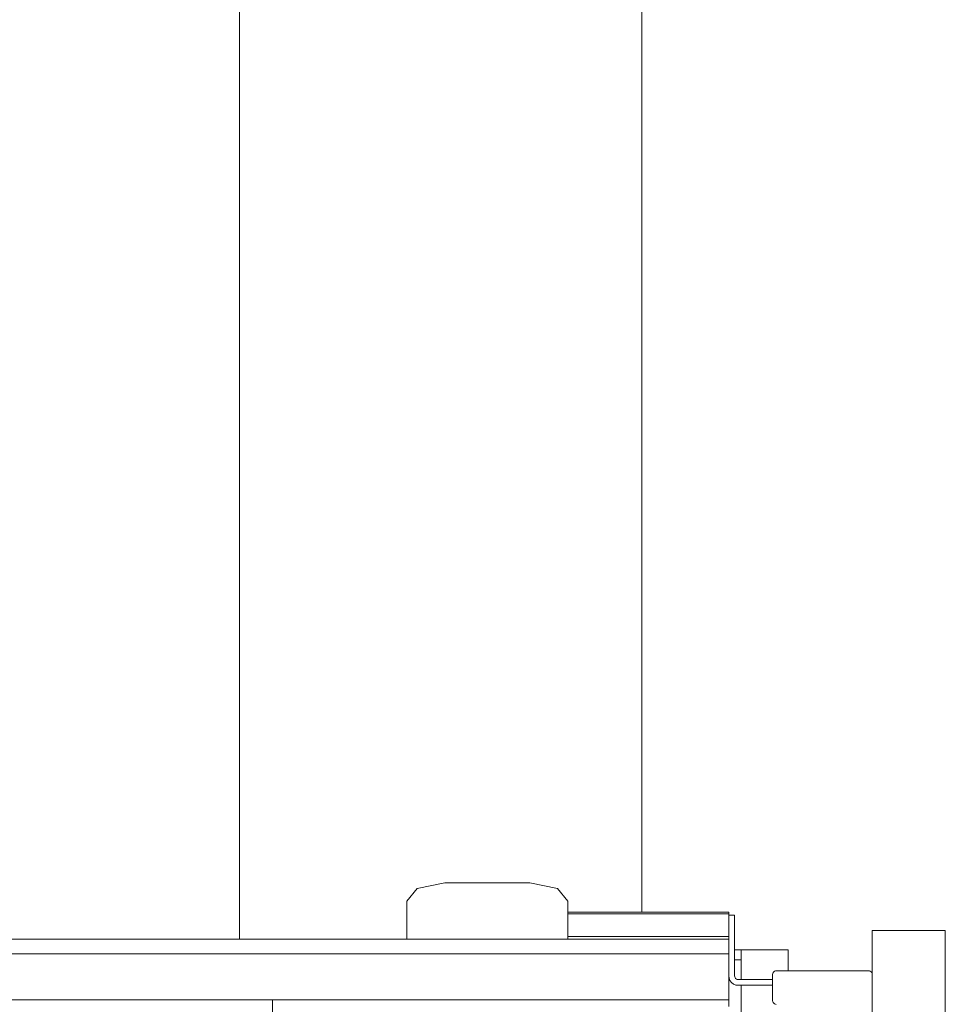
# Model space of a CAD drawing. Header units: millimetres. Extents: x 321 to 585, y -277 to 9.
# Tile 713 of 1056: x 351.6 to 352.87, y -25.75 to -24.4. Entities that reach past the tile are written whole.
import ezdxf

# ---------------------------------------------------------------- set-up
doc = ezdxf.new("R2010")
doc.units = ezdxf.units.MM
doc.header["$MEASUREMENT"] = 0
for name, color, linetype, lineweight in [('IFC-Elemento construtivo genérico-Contorno', 253, 'Continuous', 5), ('IFC-Escada-Contorno', 32, 'Continuous', 5), ('IFC-Laje-Contorno', 134, 'Continuous', 5), ('IFC-Lance de escada-Contorno', 32, 'Continuous', 5)]:
    doc.layers.add(name, color=color, linetype=linetype, lineweight=lineweight)

msp = doc.modelspace()

# ---------------------------------------------------------------- linework, layer by layer
at = {"layer": 'IFC-Elemento construtivo genérico-Contorno', "lineweight": 5}
for p, q in [((352.1331, -25.6099), (352.1471, -25.5929)), ((352.1331, -25.6099), (352.1471, -25.5929)), ((352.1471, -25.5929), (352.1851, -25.5849)), ((352.1471, -25.5929), (352.1851, -25.5849)), ((352.1851, -25.5849), (352.3011, -25.5849)), ((352.1851, -25.5849), (352.3011, -25.5849)), ((352.3011, -25.5849), (352.3391, -25.5929)), ((352.3011, -25.5849), (352.3391, -25.5929)), ((352.3391, -25.5929), (352.3531, -25.6099)), ((352.3391, -25.5929), (352.3531, -25.6099)), ((352.1331, -25.6621), (352.1331, -25.6099)), ((352.1331, -25.6621), (352.1331, -25.6099)), ((352.3531, -25.6621), (352.3531, -25.6099)), ((352.3531, -25.6621), (352.3531, -25.6099)), ((352.3531, -25.6251), (352.5731, -25.6251)), ((352.3531, -25.6251), (352.5731, -25.6251)), ((352.3531, -25.6254), (352.3531, -25.6251)), ((352.3531, -25.6262), (352.3531, -25.6254)), ((352.3531, -25.6275), (352.3531, -25.6262)), ((352.3531, -25.6275), (352.5731, -25.6275)), ((352.5731, -25.6254), (352.5731, -25.6251)), ((352.5731, -25.6254), (352.5731, -25.6251)), ((352.5731, -25.6262), (352.5731, -25.6254)), ((352.5731, -25.6262), (352.5731, -25.6254)), ((352.5731, -25.6275), (352.5731, -25.6262)), ((352.5731, -25.6275), (352.5731, -25.6262)), ((352.5731, -25.6582), (352.5731, -25.6275)), ((352.5731, -25.6582), (352.5731, -25.6275)), ((352.5731, -25.7121), (352.5731, -25.6291)), ((352.5731, -25.6291), (352.5811, -25.6291)), ((352.5731, -25.7121), (352.5731, -25.6291)), ((352.5731, -25.6291), (352.5811, -25.6291)), ((352.5811, -25.7121), (352.5811, -25.6291)), ((352.5811, -25.7121), (352.5811, -25.6291)), ((352.3531, -25.6582), (352.5731, -25.6582)), ((352.3531, -25.6603), (352.3531, -25.6582)), ((352.3531, -25.6621), (352.3531, -25.6603)), ((352.5731, -25.6603), (352.5731, -25.6582)), ((352.5731, -25.6603), (352.5731, -25.6582)), ((352.5731, -25.6627), (352.5731, -25.6603)), ((352.5731, -25.6627), (352.5731, -25.6603)), ((352.7691, -25.6501), (352.8691, -25.6501)), ((352.7691, -25.8301), (352.7691, -25.6501)), ((352.7691, -25.8282), (352.7691, -25.6501)), ((352.7691, -25.6501), (352.8691, -25.6501)), ((352.8691, -25.8301), (352.8691, -25.6501)), ((352.8691, -25.8301), (352.8691, -25.6501)), ((349.9111, -25.6621), (352.5731, -25.6621)), ((349.9111, -25.6621), (352.5731, -25.6621)), ((352.5731, -25.7451), (352.5731, -25.6621)), ((352.5731, -25.6821), (352.5731, -25.6621)), ((352.5731, -25.6821), (352.5731, -25.6621)), ((352.5731, -25.7451), (352.5731, -25.6621)), ((352.5731, -25.6653), (352.5731, -25.6627)), ((352.5731, -25.7451), (352.5731, -25.6653)), ((349.9111, -25.6821), (352.5731, -25.6821)), ((352.5731, -25.7451), (352.5731, -25.6821)), ((352.5731, -25.7451), (352.5731, -25.6821)), ((352.5731, -25.7451), (352.5731, -25.7121)), ((352.5731, -25.7541), (352.5731, -25.7121)), ((352.5731, -25.7541), (352.5731, -25.7121)), ((352.5731, -25.7121), (352.5735, -25.7155)), ((352.5731, -25.7121), (352.5735, -25.7155)), ((352.5811, -25.7121), (352.5812, -25.7134)), ((352.5811, -25.7121), (352.5812, -25.7134)), ((352.5812, -25.7134), (352.5817, -25.7146)), ((352.5812, -25.7134), (352.5817, -25.7146)), ((352.5817, -25.7146), (352.5825, -25.7157)), ((352.5817, -25.7146), (352.5825, -25.7157)), ((352.6331, -25.7101), (352.6333, -25.7088)), ((352.6331, -25.7101), (352.6333, -25.7088)), ((352.6331, -25.7461), (352.6331, -25.7101)), ((352.6331, -25.7461), (352.6331, -25.7101)), ((352.6333, -25.7088), (352.6338, -25.7076)), ((352.6333, -25.7088), (352.6338, -25.7076)), ((352.6338, -25.7076), (352.6346, -25.7066)), ((352.6338, -25.7076), (352.6346, -25.7066)), ((352.6346, -25.7066), (352.6356, -25.7058)), ((352.6346, -25.7066), (352.6356, -25.7058)), ((352.6356, -25.7058), (352.6368, -25.7053)), ((352.6356, -25.7058), (352.6368, -25.7053)), ((352.6368, -25.7053), (352.6381, -25.7051)), ((352.6368, -25.7053), (352.6381, -25.7051)), ((352.6381, -25.7051), (352.7641, -25.7051)), ((352.6381, -25.7051), (352.7641, -25.7051)), ((352.7641, -25.7051), (352.7654, -25.7053)), ((352.7641, -25.7051), (352.7654, -25.7053)), ((352.7654, -25.7053), (352.7666, -25.7058)), ((352.7654, -25.7053), (352.7666, -25.7058)), ((352.7666, -25.7058), (352.7677, -25.7066)), ((352.7666, -25.7058), (352.7677, -25.7066)), ((352.7677, -25.7066), (352.7685, -25.7076)), ((352.7677, -25.7066), (352.7685, -25.7076)), ((352.7685, -25.7076), (352.769, -25.7088)), ((352.7685, -25.7076), (352.769, -25.7088)), ((352.769, -25.7088), (352.7691, -25.7101)), ((352.769, -25.7088), (352.7691, -25.7101)), ((352.7691, -25.8451), (352.7691, -25.7101)), ((352.7691, -25.8451), (352.7691, -25.7101)), ((352.5735, -25.7155), (352.5748, -25.7186)), ((352.5735, -25.7155), (352.5748, -25.7186)), ((352.5748, -25.7186), (352.5769, -25.7213)), ((352.5748, -25.7186), (352.5769, -25.7213)), ((352.5769, -25.7213), (352.5796, -25.7234)), ((352.5769, -25.7213), (352.5796, -25.7234)), ((352.5796, -25.7234), (352.5827, -25.7247)), ((352.5796, -25.7234), (352.5827, -25.7247)), ((352.5825, -25.7157), (352.5836, -25.7165)), ((352.5825, -25.7157), (352.5836, -25.7165)), ((352.5827, -25.7247), (352.5861, -25.7251)), ((352.5827, -25.7247), (352.5861, -25.7251)), ((352.5836, -25.7165), (352.5848, -25.717)), ((352.5836, -25.7165), (352.5848, -25.717)), ((352.5848, -25.717), (352.5861, -25.7171)), ((352.5848, -25.717), (352.5861, -25.7171)), ((352.5861, -25.7171), (352.6331, -25.7171)), ((352.5861, -25.7171), (352.6331, -25.7171)), ((352.5861, -25.7251), (352.6331, -25.7251)), ((352.5861, -25.7251), (352.6331, -25.7251)), ((351.5751, -25.7451), (352.5731, -25.7451)), ((351.5751, -25.7451), (352.5731, -25.7451)), ((352.6331, -25.7461), (352.6333, -25.7474)), ((352.6331, -25.7461), (352.6333, -25.7474)), ((352.6333, -25.7474), (352.6338, -25.7486)), ((352.6333, -25.7474), (352.6338, -25.7486)), ((352.6338, -25.7486), (352.6346, -25.7497)), ((352.6338, -25.7486), (352.6346, -25.7497)), ((352.6346, -25.7497), (352.6356, -25.7505)), ((352.6346, -25.7497), (352.6356, -25.7505)), ((352.6356, -25.7505), (352.6368, -25.751)), ((352.6356, -25.7505), (352.6368, -25.751)), ((352.6368, -25.751), (352.6381, -25.7511)), ((352.6368, -25.751), (352.6381, -25.7511))]:
    msp.add_line(p, q, dxfattribs=at)
at = {"layer": 'IFC-Escada-Contorno', "color": 7, "lineweight": 5}
msp.add_line((351.9042, -25.6621), (351.9042, -23.2242), dxfattribs=at)
at = {"layer": 'IFC-Laje-Contorno', "color": 7, "lineweight": 5}
for p, q in [((352.4542, -25.6251), (352.4542, -23.2242)), ((352.4542, -25.6251), (352.4542, -23.2242)), ((352.5811, -25.6767), (352.6542, -25.6767)), ((352.5811, -25.6767), (352.6542, -25.6767)), ((352.5899, -25.6901), (352.5899, -25.6767)), ((352.5899, -25.6901), (352.5899, -25.6767)), ((352.6542, -25.7051), (352.6542, -25.6767)), ((352.6542, -25.7051), (352.6542, -25.6767)), ((352.5811, -25.6901), (352.5899, -25.6901)), ((352.5811, -25.6901), (352.5899, -25.6901)), ((352.5899, -25.7171), (352.5899, -25.6901)), ((352.5899, -27.3751), (352.5899, -25.7251)), ((351.9493, -27.3551), (351.9493, -25.7451))]:
    msp.add_line(p, q, dxfattribs=at)
at = {"layer": 'IFC-Lance de escada-Contorno', "color": 7, "lineweight": 5}
msp.add_line((351.9042, -25.6621), (351.9042, -23.2242), dxfattribs=at)

doc.saveas('drawing.dxf')
